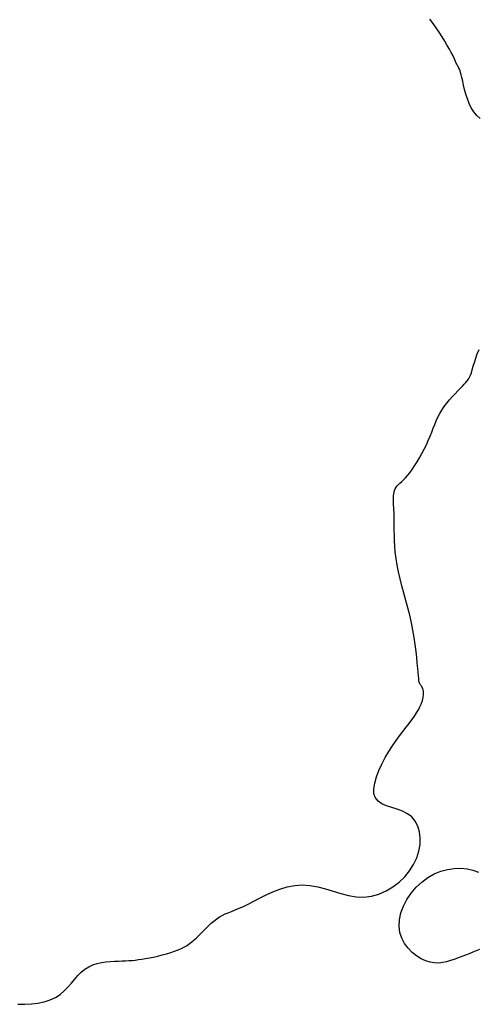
# Model space of a CAD drawing. Header units: millimetres. Extents: x 32690613 to 32693367, y 5343692 to 5344708.
# Tile 261 of 656: x 32692677 to 32692685, y 5343981 to 5343997. Entities that reach past the tile are written whole.
import ezdxf

# ---------------------------------------------------------------- set-up
doc = ezdxf.new("R2010")
doc.units = ezdxf.units.MM
doc.header["$LTSCALE"] = 20
doc.layers.add('02-DGM_HL_492.50', color=92, linetype='Continuous')

msp = doc.modelspace()

# ---------------------------------------------------------------- linework, layer by layer
at = {"layer": '02-DGM_HL_492.50', "elevation": 492.5, "flags": 128}
for points in [[(32692684.854, 5343995.285), (32692684.8, 5343995.333), (32692684.752, 5343995.39), (32692684.711, 5343995.455), (32692684.676, 5343995.526), (32692684.647, 5343995.602), (32692684.622, 5343995.679), (32692684.602, 5343995.755), (32692684.585, 5343995.827), (32692684.571, 5343995.893), (32692684.559, 5343995.951), (32692684.547, 5343995.997), (32692684.536, 5343996.035), (32692684.527, 5343996.064), (32692684.517, 5343996.087), (32692684.508, 5343996.106), (32692684.5, 5343996.122), (32692684.491, 5343996.136), (32692684.483, 5343996.152), (32692684.475, 5343996.17), (32692684.466, 5343996.19), (32692684.455, 5343996.215), (32692684.442, 5343996.244), (32692684.426, 5343996.278), (32692684.407, 5343996.318), (32692684.382, 5343996.364), (32692684.353, 5343996.418), (32692684.318, 5343996.479), (32692684.277, 5343996.547), (32692684.233, 5343996.618), (32692684.185, 5343996.692), (32692684.136, 5343996.765), (32692684.085, 5343996.837), (32692684.033, 5343996.905)], [(32692677.29, 5343980.801), (32692677.401, 5343980.8), (32692677.511, 5343980.806), (32692677.618, 5343980.819), (32692677.721, 5343980.841), (32692677.816, 5343980.871), (32692677.903, 5343980.911), (32692677.98, 5343980.961), (32692678.047, 5343981.018), (32692678.109, 5343981.08), (32692678.165, 5343981.144), (32692678.219, 5343981.208), (32692678.272, 5343981.27), (32692678.327, 5343981.326), (32692678.385, 5343981.375), (32692678.449, 5343981.414), (32692678.516, 5343981.444), (32692678.587, 5343981.467), (32692678.659, 5343981.483), (32692678.731, 5343981.494), (32692678.803, 5343981.501), (32692678.871, 5343981.505), (32692678.936, 5343981.508), (32692678.996, 5343981.51), (32692679.052, 5343981.513), (32692679.106, 5343981.516), (32692679.158, 5343981.519), (32692679.21, 5343981.524), (32692679.264, 5343981.53), (32692679.32, 5343981.538), (32692679.379, 5343981.547), (32692679.444, 5343981.559), (32692679.512, 5343981.573), (32692679.582, 5343981.589), (32692679.653, 5343981.607), (32692679.724, 5343981.626), (32692679.792, 5343981.646), (32692679.856, 5343981.668), (32692679.916, 5343981.691), (32692679.969, 5343981.714), (32692680.017, 5343981.739), (32692680.06, 5343981.764), (32692680.1, 5343981.792), (32692680.138, 5343981.821), (32692680.174, 5343981.852), (32692680.211, 5343981.886), (32692680.247, 5343981.922), (32692680.286, 5343981.96), (32692680.326, 5343982.001), (32692680.368, 5343982.042), (32692680.41, 5343982.084), (32692680.454, 5343982.124), (32692680.499, 5343982.162), (32692680.544, 5343982.197), (32692680.59, 5343982.228), (32692680.636, 5343982.254), (32692680.683, 5343982.277), (32692680.733, 5343982.298), (32692680.787, 5343982.32), (32692680.845, 5343982.343), (32692680.91, 5343982.37), (32692680.981, 5343982.401), (32692681.061, 5343982.44), (32692681.15, 5343982.486), (32692681.247, 5343982.537), (32692681.352, 5343982.589), (32692681.462, 5343982.64), (32692681.578, 5343982.685), (32692681.698, 5343982.721), (32692681.821, 5343982.745), (32692681.945, 5343982.753), (32692682.071, 5343982.743), (32692682.197, 5343982.719), (32692682.323, 5343982.686), (32692682.45, 5343982.648), (32692682.576, 5343982.611), (32692682.703, 5343982.58), (32692682.829, 5343982.559), (32692682.954, 5343982.554), (32692683.078, 5343982.569), (32692683.2, 5343982.603), (32692683.317, 5343982.654), (32692683.427, 5343982.719), (32692683.529, 5343982.797), (32692683.621, 5343982.885), (32692683.701, 5343982.983), (32692683.767, 5343983.086), (32692683.818, 5343983.195), (32692683.852, 5343983.305), (32692683.872, 5343983.415), (32692683.875, 5343983.522), (32692683.863, 5343983.622), (32692683.836, 5343983.715), (32692683.794, 5343983.796), (32692683.737, 5343983.864), (32692683.665, 5343983.916), (32692683.583, 5343983.957), (32692683.496, 5343983.989), (32692683.408, 5343984.018), (32692683.323, 5343984.046), (32692683.247, 5343984.079), (32692683.185, 5343984.12), (32692683.141, 5343984.174), (32692683.118, 5343984.243), (32692683.115, 5343984.325), (32692683.13, 5343984.418), (32692683.159, 5343984.519), (32692683.199, 5343984.623), (32692683.248, 5343984.729), (32692683.303, 5343984.834), (32692683.361, 5343984.933), (32692683.42, 5343985.025), (32692683.479, 5343985.111), (32692683.536, 5343985.189), (32692683.591, 5343985.262), (32692683.644, 5343985.33), (32692683.694, 5343985.393), (32692683.739, 5343985.453), (32692683.78, 5343985.509), (32692683.815, 5343985.563), (32692683.845, 5343985.615), (32692683.87, 5343985.663), (32692683.891, 5343985.709), (32692683.906, 5343985.752), (32692683.918, 5343985.791), (32692683.926, 5343985.828), (32692683.93, 5343985.861), (32692683.93, 5343985.89), (32692683.927, 5343985.917), (32692683.923, 5343985.94), (32692683.916, 5343985.961), (32692683.908, 5343985.979), (32692683.9, 5343985.994), (32692683.891, 5343986.008), (32692683.883, 5343986.019), (32692683.876, 5343986.029), (32692683.87, 5343986.039), (32692683.865, 5343986.052), (32692683.86, 5343986.069), (32692683.855, 5343986.093), (32692683.851, 5343986.125), (32692683.846, 5343986.168), (32692683.84, 5343986.223), (32692683.834, 5343986.292), (32692683.827, 5343986.375), (32692683.818, 5343986.468), (32692683.807, 5343986.571), (32692683.793, 5343986.681), (32692683.777, 5343986.796), (32692683.757, 5343986.916), (32692683.733, 5343987.038), (32692683.705, 5343987.16), (32692683.674, 5343987.282), (32692683.642, 5343987.403), (32692683.608, 5343987.524), (32692683.576, 5343987.642), (32692683.545, 5343987.758), (32692683.518, 5343987.872), (32692683.496, 5343987.982), (32692683.479, 5343988.089), (32692683.466, 5343988.192), (32692683.459, 5343988.29), (32692683.454, 5343988.382), (32692683.452, 5343988.469), (32692683.451, 5343988.549), (32692683.451, 5343988.623), (32692683.451, 5343988.69), (32692683.451, 5343988.748), (32692683.449, 5343988.8), (32692683.447, 5343988.846), (32692683.445, 5343988.887), (32692683.443, 5343988.925), (32692683.44, 5343988.959), (32692683.438, 5343988.991), (32692683.437, 5343989.023), (32692683.436, 5343989.054), (32692683.436, 5343989.085), (32692683.438, 5343989.115), (32692683.441, 5343989.145), (32692683.447, 5343989.174), (32692683.455, 5343989.202), (32692683.466, 5343989.229), (32692683.481, 5343989.254), (32692683.499, 5343989.277), (32692683.52, 5343989.3), (32692683.544, 5343989.323), (32692683.572, 5343989.348), (32692683.602, 5343989.377), (32692683.634, 5343989.409), (32692683.669, 5343989.447), (32692683.706, 5343989.492), (32692683.745, 5343989.544), (32692683.784, 5343989.603), (32692683.825, 5343989.667), (32692683.864, 5343989.735), (32692683.903, 5343989.805), (32692683.941, 5343989.877), (32692683.976, 5343989.949), (32692684.008, 5343990.02), (32692684.037, 5343990.088), (32692684.063, 5343990.155), (32692684.088, 5343990.219), (32692684.112, 5343990.281), (32692684.137, 5343990.342), (32692684.164, 5343990.401), (32692684.194, 5343990.459), (32692684.228, 5343990.516), (32692684.266, 5343990.573), (32692684.309, 5343990.629), (32692684.353, 5343990.682), (32692684.399, 5343990.734), (32692684.445, 5343990.782), (32692684.489, 5343990.828), (32692684.529, 5343990.869), (32692684.566, 5343990.906), (32692684.597, 5343990.938), (32692684.623, 5343990.967), (32692684.645, 5343990.995), (32692684.664, 5343991.023), (32692684.681, 5343991.053), (32692684.697, 5343991.087), (32692684.712, 5343991.127), (32692684.727, 5343991.175), (32692684.744, 5343991.232), (32692684.762, 5343991.295), (32692684.784, 5343991.364), (32692684.81, 5343991.434), (32692684.841, 5343991.504)], [(32692684.843, 5343981.695), (32692684.79, 5343981.673), (32692684.734, 5343981.65), (32692684.676, 5343981.628), (32692684.616, 5343981.605), (32692684.556, 5343981.581), (32692684.494, 5343981.558), (32692684.432, 5343981.535), (32692684.37, 5343981.514), (32692684.307, 5343981.496), (32692684.243, 5343981.482), (32692684.178, 5343981.475), (32692684.11, 5343981.477), (32692684.04, 5343981.488), (32692683.968, 5343981.51), (32692683.893, 5343981.544), (32692683.817, 5343981.591), (32692683.745, 5343981.649), (32692683.678, 5343981.717), (32692683.62, 5343981.795), (32692683.574, 5343981.881), (32692683.542, 5343981.975), (32692683.529, 5343982.076), (32692683.535, 5343982.183), (32692683.559, 5343982.293), (32692683.601, 5343982.404), (32692683.657, 5343982.512), (32692683.727, 5343982.616), (32692683.809, 5343982.713), (32692683.899, 5343982.799), (32692683.998, 5343982.873), (32692684.102, 5343982.932), (32692684.21, 5343982.976), (32692684.32, 5343983.006), (32692684.43, 5343983.022), (32692684.538, 5343983.025), (32692684.641, 5343983.016), (32692684.739, 5343982.994), (32692684.828, 5343982.961)]]:
    msp.add_lwpolyline(points, dxfattribs=at)

doc.saveas('drawing.dxf')
